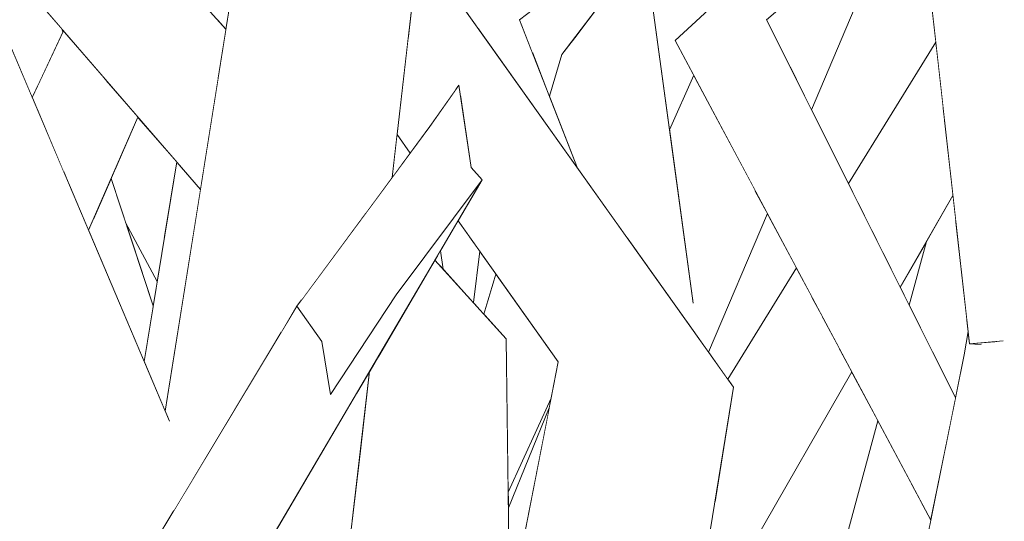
# Model space of a CAD drawing. Extents: x -289599 to -184549, y 66678 to 295474.
# Tile 523 of 656: x -250655 to -250585, y 71983 to 72019. Entities that reach past the tile are written whole.
import ezdxf

# ---------------------------------------------------------------- set-up
doc = ezdxf.new("R2010")
doc.units = 0
doc.header["$MEASUREMENT"] = 0
doc.linetypes.add('Wipeout_Contour', pattern=[1000, 0, -1000])
doc.layers.add('arch drzewa', color=8, linetype='Continuous')
doc.layers.add('Model drzwi', color=8, linetype='Continuous')
doc.layers.add('arch drzewa_Nr_Pióra__24', color=8, linetype='Continuous', lineweight=9)
doc.layers.add('arch drzewa_Nr_Pióra__4', color=8, linetype='Continuous', lineweight=9)

msp = doc.modelspace()

# ---------------------------------------------------------------- wipeouts: each hides what was drawn before it
at = {"color": 254, "linetype": 'Wipeout_Contour', "lineweight": 0, "ltscale": 767215.410583}
msp.add_wipeout([(-250640.376, 72019.41), (-250641.181, 72018.965), (-250640.556, 72018.274)], dxfattribs=at).dxf.layer = 'arch drzewa'
at = {"color": 254, "linetype": 'Wipeout_Contour', "lineweight": 0, "ltscale": 1022971.526414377}
msp.add_wipeout([(-250662.869, 71994.711), (-250666.606, 71992.986), (-250654.662, 71955.949), (-250654.092, 71958.482)], dxfattribs=at).dxf.layer = 'arch drzewa'
at = {"color": 254, "linetype": 'Wipeout_Contour', "lineweight": 0, "ltscale": 767160.064091}
msp.add_wipeout([(-250631.588, 71982.491), (-250630.275, 71993.817), (-250631.137, 71992.353)], dxfattribs=at).dxf.layer = 'arch drzewa'
at = {"color": 254, "linetype": 'Wipeout_Contour', "lineweight": 0, "ltscale": 1789945.243901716}
msp.add_wipeout([(-250610.612, 72024.21), (-250608.819, 72011.068), (-250607.076, 72014.968), (-250608.407, 72017.464), (-250604.237, 72021.32), (-250597.727, 72035.887), (-250607.491, 72028.308)], dxfattribs=at).dxf.layer = 'Model drzwi'
at = {"color": 254, "linetype": 'Wipeout_Contour', "lineweight": 0, "ltscale": 767214.803854}
msp.add_wipeout([(-250645.478, 72000.221), (-250647.733, 72004.452), (-250645.763, 71998.479)], dxfattribs=at).dxf.layer = 'Model drzwi'
at = {"color": 254, "linetype": 'Wipeout_Contour', "lineweight": 0, "ltscale": 767057.33335}
msp.add_wipeout([(-250592.305, 71999.813), (-250591.663, 71998.529), (-250590.428, 72003.086)], dxfattribs=at).dxf.layer = 'Model drzwi'
at = {"color": 254, "linetype": 'Wipeout_Contour', "lineweight": 0, "ltscale": 1534264.68632239}
msp.add_wipeout([(-250621.232, 72000.749), (-250622.093, 71997.881), (-250620.512, 71996.135), (-250620.357, 71985.165), (-250617.286, 71991.883), (-250616.78, 71994.472)], dxfattribs=at).dxf.layer = 'Model drzwi'
at = {"color": 254, "linetype": 'Wipeout_Contour', "lineweight": 0, "ltscale": 2045513.617685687}
msp.add_wipeout([(-250608.721, 71965.201), (-250598.677, 71972.659), (-250593.906, 71990.257), (-250595.776, 71993.765), (-250604.006, 71979.42), (-250604.095, 71979.419), (-250603.681, 71978.361), (-250607.261, 71974.143)], dxfattribs=at).dxf.layer = 'Model drzwi'

# ---------------------------------------------------------------- next in the draw order: wipeouts: each hides what was drawn before it
at = {"color": 254, "linetype": 'Wipeout_Contour', "lineweight": 0, "ltscale": 1022975.192303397}
msp.add_wipeout([(-250649.146, 72014.643), (-250651.794, 72007.204), (-250650.387, 72003.888), (-250646.851, 72011.988)], dxfattribs=at).dxf.layer = 'arch drzewa'
at = {"color": 254, "linetype": 'Wipeout_Contour', "lineweight": 0, "ltscale": 1022944.530268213}
msp.add_wipeout([(-250644.078, 72008.78), (-250646.411, 71994.516), (-250644.898, 71990.949), (-250642.377, 72006.812)], dxfattribs=at).dxf.layer = 'arch drzewa'
at = {"color": 254, "linetype": 'Wipeout_Contour', "lineweight": 0, "ltscale": 767218.83609}
msp.add_wipeout([(-250666.606, 71992.986), (-250655.906, 71950.425), (-250654.662, 71955.949)], dxfattribs=at).dxf.layer = 'arch drzewa'
at = {"color": 254, "linetype": 'Wipeout_Contour', "lineweight": 0, "ltscale": 1022886.226726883}
msp.add_wipeout([(-250637.23, 71982.002), (-250637.282, 71981.575), (-250631.588, 71982.491), (-250631.137, 71992.353)], dxfattribs=at).dxf.layer = 'arch drzewa'
at = {"color": 254, "linetype": 'Wipeout_Contour', "lineweight": 0, "ltscale": 1278467.711547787}
msp.add_wipeout([(-250598.656, 72012.512), (-250596.015, 72007.231), (-250589.764, 72017.349), (-250590.995, 72028.375), (-250592.446, 72027.117)], dxfattribs=at).dxf.layer = 'Model drzwi'
at = {"color": 254, "linetype": 'Wipeout_Contour', "lineweight": 0, "ltscale": 1022785.084561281}
msp.add_wipeout([(-250601.812, 72005.091), (-250606.027, 71995.18), (-250604.652, 71993.251), (-250599.74, 72001.202)], dxfattribs=at).dxf.layer = 'Model drzwi'

# ---------------------------------------------------------------- next in the draw order: wipeouts: each hides what was drawn before it
at = {"color": 254, "linetype": 'Wipeout_Contour', "lineweight": 0, "ltscale": 1022769.132964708}
msp.add_wipeout([(-250601.874, 72018.945), (-250608.407, 72017.464), (-250588.926, 71989.072), (-250588.351, 71991.907)], dxfattribs=at).dxf.layer = 'arch drzewa'
at = {"color": 254, "linetype": 'Wipeout_Contour', "lineweight": 0, "ltscale": 1022981.60369079}
msp.add_wipeout([(-250652.164, 72008.078), (-250651.794, 72007.204), (-250649.146, 72014.643), (-250649.26, 72014.775)], dxfattribs=at).dxf.layer = 'arch drzewa'

# ---------------------------------------------------------------- next in the draw order: wipeouts: each hides what was drawn before it
at = {"color": 254, "linetype": 'Wipeout_Contour', "lineweight": 0, "ltscale": 1022989.012982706}
msp.add_wipeout([(-250654.036, 72012.49), (-250652.164, 72008.078), (-250649.26, 72014.775), (-250652.132, 72018.097)], dxfattribs=at).dxf.layer = 'arch drzewa'
at = {"color": 254, "linetype": 'Wipeout_Contour', "lineweight": 0, "ltscale": 767066.632919}
msp.add_wipeout([(-250608.407, 72017.464), (-250590.124, 71983.16), (-250588.926, 71989.072)], dxfattribs=at).dxf.layer = 'arch drzewa'
at = {"color": 254, "linetype": 'Wipeout_Contour', "lineweight": 0, "ltscale": 1022958.64537984}
msp.add_wipeout([(-250648.769, 72007.593), (-250650.021, 72004.727), (-250646.345, 71994.923), (-250645.763, 71998.479)], dxfattribs=at).dxf.layer = 'arch drzewa'

# ---------------------------------------------------------------- next in the draw order: wipeouts: each hides what was drawn before it
at = {"color": 254, "linetype": 'Wipeout_Contour', "lineweight": 0, "ltscale": 1022799.857897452}
msp.add_wipeout([(-250591.521, 72033.081), (-250608.407, 72017.464), (-250601.874, 72018.945), (-250591.186, 72030.083)], dxfattribs=at).dxf.layer = 'arch drzewa'
at = {"color": 254, "linetype": 'Wipeout_Contour', "lineweight": 0, "ltscale": 1022996.9733072}
msp.add_wipeout([(-250654.412, 72013.376), (-250654.036, 72012.49), (-250652.132, 72018.097), (-250652.187, 72018.161)], dxfattribs=at).dxf.layer = 'arch drzewa'
at = {"color": 254, "linetype": 'Wipeout_Contour', "lineweight": 0, "ltscale": 1022958.306786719}
msp.add_wipeout([(-250650.021, 72004.727), (-250650.387, 72003.888), (-250646.411, 71994.516), (-250646.345, 71994.923)], dxfattribs=at).dxf.layer = 'arch drzewa'
at = {"color": 254, "linetype": 'Wipeout_Contour', "lineweight": 0, "ltscale": 2045415.270400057}
msp.add_wipeout([(-250591.107, 71952.187), (-250590.074, 71953.37), (-250583.229, 71998.572), (-250584.093, 71997.881), (-250585.048, 71995.969), (-250586.52, 71995.721), (-250586.775, 71995.737), (-250587.73, 71994.973)], dxfattribs=at).dxf.layer = 'arch drzewa'
at = {"color": 254, "linetype": 'Wipeout_Contour', "lineweight": 0, "ltscale": 1022776.70940983}
msp.add_wipeout([(-250613.629, 71950.103), (-250610.512, 71954.226), (-250604.237, 71992.668), (-250608.171, 71996.135)], dxfattribs=at).dxf.layer = 'arch drzewa'

# ---------------------------------------------------------------- next in the draw order: wipeouts: each hides what was drawn before it
at = {"color": 254, "linetype": 'Wipeout_Contour', "lineweight": 0, "ltscale": 1023004.058127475}
msp.add_wipeout([(-250652.298, 72018.289), (-250657.259, 72024.029), (-250653.777, 72014.742), (-250652.227, 72018.075)], dxfattribs=at).dxf.layer = 'arch drzewa'
at = {"color": 254, "linetype": 'Wipeout_Contour', "lineweight": 0, "ltscale": 767083.411287}
msp.add_wipeout([(-250615.294, 71947.9), (-250613.629, 71950.103), (-250608.171, 71996.135)], dxfattribs=at).dxf.layer = 'arch drzewa'
at = {"color": 254, "linetype": 'Wipeout_Contour', "lineweight": 0, "ltscale": 767025.751372}
msp.add_wipeout([(-250597.998, 71944.297), (-250591.107, 71952.187), (-250587.73, 71994.973)], dxfattribs=at).dxf.layer = 'arch drzewa'

# ---------------------------------------------------------------- next in the draw order: wipeouts: each hides what was drawn before it
at = {"color": 254, "linetype": 'Wipeout_Contour', "lineweight": 0, "ltscale": 1023012.317242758}
msp.add_wipeout([(-250658.478, 72025.439), (-250654.371, 72013.463), (-250653.777, 72014.742), (-250657.259, 72024.029)], dxfattribs=at).dxf.layer = 'arch drzewa'
at = {"color": 254, "linetype": 'Wipeout_Contour', "lineweight": 0, "ltscale": 767014.208137}
msp.add_wipeout([(-250583.229, 71998.572), (-250590.074, 71953.37), (-250584.783, 71959.429)], dxfattribs=at).dxf.layer = 'arch drzewa'
at = {"color": 254, "linetype": 'Wipeout_Contour', "lineweight": 0, "ltscale": 1278489.41432049}
msp.add_wipeout([(-250619.776, 71943.94), (-250619.749, 71942.007), (-250615.294, 71947.9), (-250608.171, 71996.135), (-250616.78, 71994.472)], dxfattribs=at).dxf.layer = 'arch drzewa'

# ---------------------------------------------------------------- next in the draw order: wipeouts: each hides what was drawn before it
at = {"color": 254, "linetype": 'Wipeout_Contour', "lineweight": 0, "ltscale": 1023016.937516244}
msp.add_wipeout([(-250660.543, 72027.828), (-250654.412, 72013.376), (-250654.371, 72013.463), (-250658.478, 72025.439)], dxfattribs=at).dxf.layer = 'arch drzewa'
at = {"color": 254, "linetype": 'Wipeout_Contour', "lineweight": 0, "ltscale": 1022721.516861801}
msp.add_wipeout([(-250587.73, 71994.973), (-250586.775, 71995.737), (-250587.354, 71995.772), (-250587.453, 71996.662)], dxfattribs=at).dxf.layer = 'arch drzewa'
at = {"color": 254, "linetype": 'Wipeout_Contour', "lineweight": 0, "ltscale": 767108.766367}
msp.add_wipeout([(-250616.78, 71994.472), (-250620.239, 71976.766), (-250619.776, 71943.94)], dxfattribs=at).dxf.layer = 'arch drzewa'
at = {"color": 254, "linetype": 'Wipeout_Contour', "lineweight": 0, "ltscale": 1022718.478558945}
msp.add_wipeout([(-250592.268, 71978.364), (-250590.666, 71980.484), (-250590.124, 71983.16), (-250590.783, 71984.398)], dxfattribs=at).dxf.layer = 'arch drzewa'

# ---------------------------------------------------------------- next in the draw order: wipeouts: each hides what was drawn before it
at = {"color": 254, "linetype": 'Wipeout_Contour', "lineweight": 0, "ltscale": 767074.133007}
msp.add_wipeout([(-250579.759, 71996.421), (-250588.263, 72049.354), (-250593.287, 72048.894)], dxfattribs=at).dxf.layer = 'arch drzewa'
at = {"color": 254, "linetype": 'Wipeout_Contour', "lineweight": 0, "ltscale": 767148.381339}
msp.add_wipeout([(-250626.747, 72024.256), (-250626.979, 72022.25), (-250604.237, 71992.668)], dxfattribs=at).dxf.layer = 'arch drzewa'
at = {"color": 254, "linetype": 'Wipeout_Contour', "lineweight": 0, "ltscale": 1022721.364793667}
msp.add_wipeout([(-250591.54, 71985.818), (-250592.948, 71977.465), (-250592.268, 71978.364), (-250590.783, 71984.398)], dxfattribs=at).dxf.layer = 'arch drzewa'

# ---------------------------------------------------------------- next in the draw order: wipeouts: each hides what was drawn before it
at = {"color": 254, "linetype": 'Wipeout_Contour', "lineweight": 0, "ltscale": 2045442.19683197}
msp.add_wipeout([(-250579.759, 71996.421), (-250593.287, 72048.894), (-250587.354, 71995.772), (-250585.048, 71995.969), (-250583.108, 71999.855), (-250583.037, 72000.087), (-250582.193, 71997.9), (-250581.738, 71996.252)], dxfattribs=at).dxf.layer = 'arch drzewa'
at = {"color": 254, "linetype": 'Wipeout_Contour', "lineweight": 0, "ltscale": 1022848.396170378}
msp.add_wipeout([(-250627.072, 72021.453), (-250608.171, 71996.135), (-250604.237, 71992.668), (-250626.979, 72022.25)], dxfattribs=at).dxf.layer = 'arch drzewa'

# ---------------------------------------------------------------- next in the draw order: wipeouts: each hides what was drawn before it
at = {"color": 254, "linetype": 'Wipeout_Contour', "lineweight": 0, "ltscale": 1022739.986155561}
msp.add_wipeout([(-250586.138, 72049.36), (-250588.263, 72049.354), (-250578.462, 71998.62), (-250578.389, 71998.747)], dxfattribs=at).dxf.layer = 'arch drzewa'
at = {"color": 254, "linetype": 'Wipeout_Contour', "lineweight": 0, "ltscale": 1022788.697336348}
msp.add_wipeout([(-250598.22, 72022.113), (-250600.154, 72015.506), (-250598.656, 72012.512), (-250592.446, 72027.117)], dxfattribs=at).dxf.layer = 'arch drzewa'
at = {"color": 254, "linetype": 'Wipeout_Contour', "lineweight": 0, "ltscale": 1534313.660059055}
msp.add_wipeout([(-250627.072, 72021.453), (-250627.503, 72017.729), (-250624.114, 72013.943), (-250623.884, 72014.27), (-250623.781, 72013.571), (-250608.171, 71996.135)], dxfattribs=at).dxf.layer = 'arch drzewa'
at = {"color": 254, "linetype": 'Wipeout_Contour', "lineweight": 0, "ltscale": 1022791.549588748}
msp.add_wipeout([(-250606.082, 71995.258), (-250606.027, 71995.18), (-250601.812, 72005.091), (-250602.71, 72006.776)], dxfattribs=at).dxf.layer = 'arch drzewa'
at = {"color": 254, "linetype": 'Wipeout_Contour', "lineweight": 0, "ltscale": 767038.27908}
msp.add_wipeout([(-250585.048, 71995.969), (-250587.354, 71995.772), (-250586.52, 71995.721)], dxfattribs=at).dxf.layer = 'arch drzewa'

# ---------------------------------------------------------------- next in the draw order: wipeouts: each hides what was drawn before it
at = {"color": 254, "linetype": 'Wipeout_Contour', "lineweight": 0, "ltscale": 1022717.118625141}
msp.add_wipeout([(-250578.462, 71998.62), (-250588.263, 72049.354), (-250579.759, 71996.421), (-250578.467, 71996.342)], dxfattribs=at).dxf.layer = 'arch drzewa'
at = {"color": 254, "linetype": 'Wipeout_Contour', "lineweight": 0, "ltscale": 767099.239603}
msp.add_wipeout([(-250601.874, 72018.945), (-250600.154, 72015.506), (-250598.22, 72022.113)], dxfattribs=at).dxf.layer = 'arch drzewa'
at = {"color": 254, "linetype": 'Wipeout_Contour', "lineweight": 0, "ltscale": 1278614.68903503}
msp.add_wipeout([(-250628.314, 72010.734), (-250627.374, 72009.408), (-250625.973, 72011.3), (-250624.114, 72013.943), (-250627.503, 72017.729)], dxfattribs=at).dxf.layer = 'arch drzewa'

# ---------------------------------------------------------------- next in the draw order: wipeouts: each hides what was drawn before it
at = {"color": 254, "linetype": 'Wipeout_Contour', "lineweight": 0, "ltscale": 1534281.325346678}
msp.add_wipeout([(-250623.944, 72004.573), (-250616.78, 71994.472), (-250608.171, 71996.135), (-250623.781, 72013.571), (-250623.015, 72008.38), (-250622.23, 72007.485)], dxfattribs=at).dxf.layer = 'arch drzewa'
at = {"color": 254, "linetype": 'Wipeout_Contour', "lineweight": 0, "ltscale": 1022746.923986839}
msp.add_wipeout([(-250593.529, 72002.261), (-250592.305, 71999.813), (-250588.539, 72006.379), (-250589.146, 72011.817)], dxfattribs=at).dxf.layer = 'arch drzewa'
at = {"color": 254, "linetype": 'Wipeout_Contour', "lineweight": 0, "ltscale": 1278404.223036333}
msp.add_wipeout([(-250587.551, 71997.535), (-250588.743, 71992.69), (-250588.351, 71991.907), (-250587.73, 71994.973), (-250587.453, 71996.662)], dxfattribs=at).dxf.layer = 'arch drzewa'

# ---------------------------------------------------------------- next in the draw order: wipeouts: each hides what was drawn before it
at = {"color": 254, "linetype": 'Wipeout_Contour', "lineweight": 0, "ltscale": 2045839.702265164}
msp.add_wipeout([(-250630.554, 72005.113), (-250628.671, 72007.656), (-250623.175, 72055.069), (-250628.243, 72055.645), (-250629.435, 72029.59), (-250628.909, 72030.96), (-250626.184, 72038.988), (-250629.701, 72023.755)], dxfattribs=at).dxf.layer = 'arch drzewa'
at = {"color": 254, "linetype": 'Wipeout_Contour', "lineweight": 0, "ltscale": 767146.086827}
msp.add_wipeout([(-250618.635, 72016.599), (-250617.414, 72013.478), (-250616.522, 72016.452)], dxfattribs=at).dxf.layer = 'arch drzewa'
at = {"color": 254, "linetype": 'Wipeout_Contour', "lineweight": 0, "ltscale": 1789906.996861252}
msp.add_wipeout([(-250608.819, 72011.068), (-250607.139, 71998.747), (-250607.28, 71998.62), (-250607.602, 71997.39), (-250606.082, 71995.258), (-250602.71, 72006.776), (-250607.076, 72014.968)], dxfattribs=at).dxf.layer = 'arch drzewa'
at = {"color": 254, "linetype": 'Wipeout_Contour', "lineweight": 0, "ltscale": 1022752.843432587}
msp.add_wipeout([(-250589.242, 72012.673), (-250594.33, 72003.862), (-250593.529, 72002.261), (-250589.146, 72011.817)], dxfattribs=at).dxf.layer = 'arch drzewa'

# ---------------------------------------------------------------- next in the draw order: linework, layer by layer
at = {"layer": 'arch drzewa_Nr_Pióra__24', "linetype": 'Continuous'}
for p in [(-250625.973, 72011.3), (-250623.015, 72008.38)]:
    msp.add_line(p, (-250623.884, 72014.27), dxfattribs=at)

# ---------------------------------------------------------------- next in the draw order: wipeouts: each hides what was drawn before it
at = {"color": 254, "linetype": 'Wipeout_Contour', "lineweight": 0, "ltscale": 2045840.507681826}
msp.add_wipeout([(-250628.243, 72055.645), (-250635.17, 71998.879), (-250630.554, 72005.113), (-250629.701, 72023.755), (-250629.932, 72022.754), (-250630.152, 72022.396), (-250631.665, 72022.869), (-250629.435, 72029.59)], dxfattribs=at).dxf.layer = 'arch drzewa'
at = {"color": 254, "linetype": 'Wipeout_Contour', "lineweight": 0, "ltscale": 767136.590238}
msp.add_wipeout([(-250616.522, 72016.452), (-250607.491, 72028.308), (-250610.679, 72025.833)], dxfattribs=at).dxf.layer = 'arch drzewa'
at = {"color": 254, "linetype": 'Wipeout_Contour', "lineweight": 0, "ltscale": 1022757.685967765}
msp.add_wipeout([(-250595.31, 72005.82), (-250594.33, 72003.862), (-250589.242, 72012.673), (-250589.728, 72017.032)], dxfattribs=at).dxf.layer = 'arch drzewa'
at = {"color": 254, "linetype": 'Wipeout_Contour', "lineweight": 0, "ltscale": 767068.803798}
msp.add_wipeout([(-250596.663, 71995.429), (-250604.006, 71979.42), (-250595.776, 71993.765)], dxfattribs=at).dxf.layer = 'arch drzewa'

# ---------------------------------------------------------------- next in the draw order: wipeouts: each hides what was drawn before it
at = {"color": 254, "linetype": 'Wipeout_Contour', "lineweight": 0, "ltscale": 1278661.992656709}
msp.add_wipeout([(-250636.61, 71996.584), (-250635.477, 71998.465), (-250635.17, 71998.879), (-250628.243, 72055.645), (-250633.949, 72056.03)], dxfattribs=at).dxf.layer = 'arch drzewa'
at = {"color": 254, "linetype": 'Wipeout_Contour', "lineweight": 0, "ltscale": 1022860.847556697}
msp.add_wipeout([(-250610.679, 72025.833), (-250619.552, 72018.945), (-250618.635, 72016.599), (-250616.522, 72016.452)], dxfattribs=at).dxf.layer = 'arch drzewa'
at = {"color": 254, "linetype": 'Wipeout_Contour', "lineweight": 0, "ltscale": 1022762.394636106}
msp.add_wipeout([(-250596.015, 72007.231), (-250595.31, 72005.82), (-250589.728, 72017.032), (-250589.764, 72017.349)], dxfattribs=at).dxf.layer = 'arch drzewa'
at = {"color": 254, "linetype": 'Wipeout_Contour', "lineweight": 0, "ltscale": 1022729.083559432}
msp.add_wipeout([(-250589.969, 71995.141), (-250588.743, 71992.69), (-250587.551, 71997.535), (-250588.354, 72004.723)], dxfattribs=at).dxf.layer = 'arch drzewa'
at = {"color": 254, "linetype": 'Wipeout_Contour', "lineweight": 0, "ltscale": 2045534.035860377}
msp.add_wipeout([(-250605.593, 71984.362), (-250606.356, 71979.686), (-250605.078, 71980.722), (-250604.754, 71981.105), (-250604.095, 71979.419), (-250604.006, 71979.42), (-250596.663, 71995.429), (-250597.881, 71997.715)], dxfattribs=at).dxf.layer = 'arch drzewa'

# ---------------------------------------------------------------- next in the draw order: linework, layer by layer
at = {"layer": 'arch drzewa_Nr_Pióra__4', "linetype": 'Continuous'}
for p, q in [((-250596.015, 72007.231), (-250589.764, 72017.349)), ((-250587.73, 71994.973), (-250587.453, 71996.662)), ((-250584.939, 71995.978), (-250587.354, 71995.772)), ((-250587.354, 71995.772), (-250586.51, 71995.721))]:
    msp.add_line(p, q, dxfattribs=at)

# ---------------------------------------------------------------- next in the draw order: wipeouts: each hides what was drawn before it
at = {"color": 254, "linetype": 'Wipeout_Contour', "lineweight": 0, "ltscale": 767202.071725}
msp.add_wipeout([(-250633.949, 72056.03), (-250644.298, 71983.823), (-250636.61, 71996.584)], dxfattribs=at).dxf.layer = 'arch drzewa'
at = {"color": 254, "linetype": 'Wipeout_Contour', "lineweight": 0, "ltscale": 1022840.615492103}
msp.add_wipeout([(-250613.931, 72019.853), (-250615.38, 72017.952), (-250612.581, 72004.377), (-250611.82, 72003.309)], dxfattribs=at).dxf.layer = 'arch drzewa'
at = {"color": 254, "linetype": 'Wipeout_Contour', "lineweight": 0, "ltscale": 1278423.419208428}
msp.add_wipeout([(-250590.428, 72003.086), (-250591.663, 71998.529), (-250589.969, 71995.141), (-250588.354, 72004.723), (-250588.539, 72006.379)], dxfattribs=at).dxf.layer = 'arch drzewa'
at = {"color": 254, "linetype": 'Wipeout_Contour', "lineweight": 0, "ltscale": 1022771.990482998}
msp.add_wipeout([(-250605.593, 71984.362), (-250597.881, 71997.715), (-250598.638, 71999.135), (-250605.398, 71985.555)], dxfattribs=at).dxf.layer = 'arch drzewa'

# ---------------------------------------------------------------- next in the draw order: linework, layer by layer
at = {"layer": 'arch drzewa_Nr_Pióra__4', "linetype": 'Continuous'}
for p, q in [((-250592.305, 71999.813), (-250588.539, 72006.379)), ((-250591.663, 71998.529), (-250590.428, 72003.086))]:
    msp.add_line(p, q, dxfattribs=at)

# ---------------------------------------------------------------- next in the draw order: wipeouts: each hides what was drawn before it
at = {"color": 254, "linetype": 'Wipeout_Contour', "lineweight": 0, "ltscale": 1790165.416708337}
msp.add_wipeout([(-250644.329, 71983.771), (-250644.298, 71983.823), (-250633.949, 72056.03), (-250634.587, 72055.839), (-250637.679, 72032.965), (-250638.782, 72023.34), (-250639.021, 72023.036)], dxfattribs=at).dxf.layer = 'arch drzewa'
at = {"color": 254, "linetype": 'Wipeout_Contour', "lineweight": 0, "ltscale": 1022824.428361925}
msp.add_wipeout([(-250610.612, 72024.21), (-250612.126, 72022.222), (-250607.28, 71998.62), (-250607.139, 71998.747)], dxfattribs=at).dxf.layer = 'arch drzewa'
at = {"color": 254, "linetype": 'Wipeout_Contour', "lineweight": 0, "ltscale": 1278561.034172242}
msp.add_wipeout([(-250616.522, 72016.452), (-250617.414, 72013.478), (-250615.405, 72008.341), (-250612.581, 72004.377), (-250615.38, 72017.952)], dxfattribs=at).dxf.layer = 'arch drzewa'
at = {"color": 254, "linetype": 'Wipeout_Contour', "lineweight": 0, "ltscale": 1278472.081637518}
msp.add_wipeout([(-250604.237, 71992.668), (-250605.398, 71985.555), (-250598.638, 71999.135), (-250599.74, 72001.202), (-250604.652, 71993.251)], dxfattribs=at).dxf.layer = 'arch drzewa'

# ---------------------------------------------------------------- next in the draw order: linework, layer by layer
at = {"layer": 'arch drzewa_Nr_Pióra__4', "linetype": 'Continuous'}
for p, q in [((-250606.027, 71995.18), (-250601.812, 72005.091)), ((-250604.652, 71993.251), (-250599.74, 72001.202)), ((-250610.512, 71954.226), (-250604.237, 71992.668))]:
    msp.add_line(p, q, dxfattribs=at)

# ---------------------------------------------------------------- next in the draw order: wipeouts: each hides what was drawn before it
at = {"color": 254, "linetype": 'Wipeout_Contour', "lineweight": 0, "ltscale": 2301601.173454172}
msp.add_wipeout([(-250646.193, 71982.799), (-250646.469, 71981.06), (-250645.995, 71981.006), (-250644.329, 71983.771), (-250639.021, 72023.036), (-250639.869, 72022.597), (-250644.898, 71990.949), (-250644.598, 71990.242), (-250645.758, 71985.132)], dxfattribs=at).dxf.layer = 'arch drzewa'
at = {"color": 254, "linetype": 'Wipeout_Contour', "lineweight": 0, "ltscale": 1278532.027418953}
msp.add_wipeout([(-250613.931, 72019.853), (-250611.82, 72003.309), (-250607.602, 71997.39), (-250607.28, 71998.62), (-250612.126, 72022.222)], dxfattribs=at).dxf.layer = 'arch drzewa'
at = {"color": 254, "linetype": 'Wipeout_Contour', "lineweight": 0, "ltscale": 767150.323903}
msp.add_wipeout([(-250619.552, 72018.945), (-250622.53, 72018.338), (-250615.405, 72008.341)], dxfattribs=at).dxf.layer = 'arch drzewa'
at = {"color": 254, "linetype": 'Wipeout_Contour', "lineweight": 0, "ltscale": 1278412.837655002}
msp.add_wipeout([(-250593.906, 71990.257), (-250598.677, 71972.659), (-250596.894, 71972.243), (-250592.948, 71977.465), (-250591.54, 71985.818)], dxfattribs=at).dxf.layer = 'arch drzewa'

# ---------------------------------------------------------------- next in the draw order: linework, layer by layer
at = {"layer": 'arch drzewa_Nr_Pióra__4', "linetype": 'Continuous'}
for p, q in [((-250590.124, 71983.16), (-250608.407, 72017.464)), ((-250617.414, 72013.478), (-250616.522, 72016.452)), ((-250608.819, 72011.068), (-250607.076, 72014.968)), ((-250597.998, 71944.297), (-250587.73, 71994.973)), ((-250604.006, 71979.42), (-250595.776, 71993.765)), ((-250598.677, 71972.659), (-250593.906, 71990.257))]:
    msp.add_line(p, q, dxfattribs=at)

# ---------------------------------------------------------------- next in the draw order: wipeouts: each hides what was drawn before it
at = {"color": 254, "linetype": 'Wipeout_Contour', "lineweight": 0, "ltscale": 2301885.460995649}
msp.add_wipeout([(-250672.637, 72052.73), (-250668.688, 72047.001), (-250668.659, 72046.961), (-250668.007, 72046.012), (-250665.035, 72038.418), (-250663.679, 72035.221), (-250641.11, 72014.786), (-250640.556, 72018.274), (-250672.081, 72053.096)], dxfattribs=at).dxf.layer = 'arch drzewa'
at = {"color": 254, "linetype": 'Wipeout_Contour', "lineweight": 0, "ltscale": 1278563.146745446}
msp.add_wipeout([(-250592.911, 72045.532), (-250623.73, 72020.022), (-250622.53, 72018.338), (-250619.552, 72018.945), (-250592.734, 72043.941)], dxfattribs=at).dxf.layer = 'arch drzewa'
at = {"color": 254, "linetype": 'Wipeout_Contour', "lineweight": 0, "ltscale": 767164.235255}
msp.add_wipeout([(-250628.367, 71999.264), (-250643.216, 71971.832), (-250622.23, 72007.485)], dxfattribs=at).dxf.layer = 'arch drzewa'

# ---------------------------------------------------------------- next in the draw order: linework, layer by layer
at = {"layer": 'arch drzewa_Nr_Pióra__24', "linetype": 'Continuous'}
msp.add_line((-250622.23, 72007.485), (-250623.015, 72008.38), dxfattribs=at)
at = {"layer": 'arch drzewa_Nr_Pióra__4', "linetype": 'Continuous'}
for p, q in [((-250587.354, 71995.772), (-250593.287, 72048.894)), ((-250619.552, 72018.945), (-250592.304, 72040.096)), ((-250608.407, 72017.464), (-250591.521, 72033.081)), ((-250616.522, 72016.452), (-250607.491, 72028.308)), ((-250601.874, 72018.945), (-250590.995, 72028.375)), ((-250598.656, 72012.512), (-250592.446, 72027.117)), ((-250607.13, 71998.685), (-250610.612, 72024.21)), ((-250615.405, 72008.341), (-250619.552, 72018.945)), ((-250588.351, 71991.907), (-250601.874, 72018.945))]:
    msp.add_line(p, q, dxfattribs=at)

# ---------------------------------------------------------------- next in the draw order: wipeouts: each hides what was drawn before it
at = {"color": 254, "linetype": 'Wipeout_Contour', "lineweight": 0, "ltscale": 1022999.073699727}
msp.add_wipeout([(-250663.679, 72035.221), (-250660.543, 72027.828), (-250642.377, 72006.812), (-250641.11, 72014.786)], dxfattribs=at).dxf.layer = 'arch drzewa'
at = {"color": 254, "linetype": 'Wipeout_Contour', "lineweight": 0, "ltscale": 767170.528381}
msp.add_wipeout([(-250628.671, 72007.656), (-250627.976, 72008.594), (-250628.317, 72010.713)], dxfattribs=at).dxf.layer = 'arch drzewa'
at = {"color": 254, "linetype": 'Wipeout_Contour', "lineweight": 0, "ltscale": 1022896.754045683}
msp.add_wipeout([(-250633.074, 71992.152), (-250644.558, 71972.216), (-250643.216, 71971.832), (-250628.367, 71999.264)], dxfattribs=at).dxf.layer = 'arch drzewa'

# ---------------------------------------------------------------- next in the draw order: wipeouts: each hides what was drawn before it
at = {"color": 254, "linetype": 'Wipeout_Contour', "lineweight": 0, "ltscale": 1022893.462937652}
msp.add_wipeout([(-250628.314, 72010.734), (-250628.317, 72010.713), (-250627.976, 72008.594), (-250627.374, 72009.408)], dxfattribs=at).dxf.layer = 'arch drzewa'
at = {"color": 254, "linetype": 'Wipeout_Contour', "lineweight": 0, "ltscale": 1534276.02436632}
msp.add_wipeout([(-250630.904, 71988.393), (-250628.426, 71969.716), (-250619.639, 71934.221), (-250620.512, 71996.135), (-250629.715, 71994.768), (-250630.275, 71993.817)], dxfattribs=at).dxf.layer = 'arch drzewa'
at = {"color": 254, "linetype": 'Wipeout_Contour', "lineweight": 0, "ltscale": 767175.451277}
msp.add_wipeout([(-250633.692, 71995.947), (-250644.558, 71972.216), (-250633.074, 71992.152)], dxfattribs=at).dxf.layer = 'arch drzewa'

# ---------------------------------------------------------------- next in the draw order: linework, layer by layer
at = {"layer": 'arch drzewa_Nr_Pióra__4', "linetype": 'Continuous'}
for p, q in [((-250628.671, 72007.656), (-250623.175, 72055.069)), ((-250627.374, 72009.408), (-250628.314, 72010.734))]:
    msp.add_line(p, q, dxfattribs=at)

# ---------------------------------------------------------------- next in the draw order: wipeouts: each hides what was drawn before it
at = {"color": 254, "linetype": 'Wipeout_Contour', "lineweight": 0, "ltscale": 767149.372033}
msp.add_wipeout([(-250625.991, 72001.096), (-250620.512, 71996.135), (-250625.602, 72001.757)], dxfattribs=at).dxf.layer = 'arch drzewa'
at = {"color": 254, "linetype": 'Wipeout_Contour', "lineweight": 0, "ltscale": 1022913.124250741}
msp.add_wipeout([(-250635.477, 71998.465), (-250650.825, 71972.988), (-250644.558, 71972.216), (-250633.692, 71995.947)], dxfattribs=at).dxf.layer = 'arch drzewa'
at = {"color": 254, "linetype": 'Wipeout_Contour', "lineweight": 0, "ltscale": 1022832.075847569}
msp.add_wipeout([(-250617.286, 71991.883), (-250620.357, 71985.165), (-250620.341, 71984.041), (-250617.422, 71991.186)], dxfattribs=at).dxf.layer = 'arch drzewa'
at = {"color": 254, "linetype": 'Wipeout_Contour', "lineweight": 0, "ltscale": 767149.186336}
msp.add_wipeout([(-250630.904, 71988.393), (-250631.588, 71982.491), (-250628.426, 71969.716)], dxfattribs=at).dxf.layer = 'arch drzewa'

# ---------------------------------------------------------------- next in the draw order: linework, layer by layer
at = {"layer": 'arch drzewa_Nr_Pióra__24', "linetype": 'Continuous'}
for p, q in [((-250633.692, 71995.947), (-250635.477, 71998.465)), ((-250633.074, 71992.152), (-250633.692, 71995.947))]:
    msp.add_line(p, q, dxfattribs=at)
at = {"layer": 'arch drzewa_Nr_Pióra__4', "linetype": 'Continuous'}
msp.add_line((-250631.588, 71982.491), (-250630.275, 71993.817), dxfattribs=at)

# ---------------------------------------------------------------- next in the draw order: wipeouts: each hides what was drawn before it
at = {"color": 254, "linetype": 'Wipeout_Contour', "lineweight": 0, "ltscale": 1023021.530705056}
msp.add_wipeout([(-250644.598, 71990.242), (-250668.659, 72046.961), (-250678.068, 72044.212), (-250645.758, 71985.132)], dxfattribs=at).dxf.layer = 'arch drzewa'
at = {"color": 254, "linetype": 'Wipeout_Contour', "lineweight": 0, "ltscale": 767151.219881}
msp.add_wipeout([(-250629.715, 71994.768), (-250620.512, 71996.135), (-250625.991, 72001.096)], dxfattribs=at).dxf.layer = 'arch drzewa'
at = {"color": 254, "linetype": 'Wipeout_Contour', "lineweight": 0, "ltscale": 767121.212398}
msp.add_wipeout([(-250617.422, 71991.186), (-250620.341, 71984.042), (-250620.239, 71976.766)], dxfattribs=at).dxf.layer = 'arch drzewa'

# ---------------------------------------------------------------- next in the draw order: linework, layer by layer
at = {"layer": 'arch drzewa_Nr_Pióra__24', "linetype": 'Continuous'}
for p, q in [((-250635.477, 71998.465), (-250625.973, 72011.3)), ((-250633.074, 71992.152), (-250628.367, 71999.264))]:
    msp.add_line(p, q, dxfattribs=at)
at = {"layer": 'arch drzewa_Nr_Pióra__4', "linetype": 'Continuous'}
for p, q in [((-250619.639, 71934.221), (-250620.512, 71996.135)), ((-250620.239, 71976.766), (-250616.78, 71994.472)), ((-250620.357, 71985.165), (-250617.286, 71991.883)), ((-250620.341, 71984.042), (-250617.422, 71991.186))]:
    msp.add_line(p, q, dxfattribs=at)

# ---------------------------------------------------------------- next in the draw order: wipeouts: each hides what was drawn before it
at = {"color": 254, "linetype": 'Wipeout_Contour', "lineweight": 0, "ltscale": 1790179.331915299}
msp.add_wipeout([(-250678.068, 72044.212), (-250651.472, 71970.115), (-250650.825, 71972.988), (-250646.362, 71980.396), (-250646.469, 71981.06), (-250646.193, 71982.799), (-250645.758, 71985.132)], dxfattribs=at).dxf.layer = 'arch drzewa'
at = {"color": 254, "linetype": 'Wipeout_Contour', "lineweight": 0, "ltscale": 1022859.05855994}
msp.add_wipeout([(-250622.847, 71998.714), (-250622.093, 71997.881), (-250621.232, 72000.749), (-250622.395, 72002.389)], dxfattribs=at).dxf.layer = 'arch drzewa'

# ---------------------------------------------------------------- next in the draw order: linework, layer by layer
at = {"layer": 'arch drzewa_Nr_Pióra__4', "linetype": 'Continuous'}
msp.add_line((-250650.825, 71972.988), (-250635.477, 71998.465), dxfattribs=at)

# ---------------------------------------------------------------- next in the draw order: wipeouts: each hides what was drawn before it
at = {"color": 254, "linetype": 'Wipeout_Contour', "lineweight": 0, "ltscale": 767247.441573}
msp.add_wipeout([(-250652.187, 72018.161), (-250652.298, 72018.289), (-250652.227, 72018.075)], dxfattribs=at).dxf.layer = 'arch drzewa'
at = {"color": 254, "linetype": 'Wipeout_Contour', "lineweight": 0, "ltscale": 1022960.762611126}
msp.add_wipeout([(-250646.851, 72011.988), (-250648.43, 72008.372), (-250644.97, 72003.329), (-250644.078, 72008.78)], dxfattribs=at).dxf.layer = 'arch drzewa'
at = {"color": 254, "linetype": 'Wipeout_Contour', "lineweight": 0, "ltscale": 1022863.074335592}
msp.add_wipeout([(-250623.147, 72003.448), (-250623.247, 71999.156), (-250622.847, 71998.714), (-250622.395, 72002.389)], dxfattribs=at).dxf.layer = 'arch drzewa'

# ---------------------------------------------------------------- next in the draw order: linework, layer by layer
at = {"layer": 'arch drzewa_Nr_Pióra__4', "linetype": 'Continuous'}
for p, q in [((-250640.556, 72018.274), (-250672.081, 72053.096)), ((-250654.412, 72013.376), (-250652.187, 72018.161)), ((-250652.227, 72018.075), (-250652.298, 72018.289)), ((-250622.093, 71997.881), (-250621.232, 72000.749))]:
    msp.add_line(p, q, dxfattribs=at)

# ---------------------------------------------------------------- next in the draw order: wipeouts: each hides what was drawn before it
at = {"color": 254, "linetype": 'Wipeout_Contour', "lineweight": 0, "ltscale": 1278700.078420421}
msp.add_wipeout([(-250648.43, 72008.372), (-250648.769, 72007.593), (-250647.733, 72004.452), (-250645.478, 72000.221), (-250644.97, 72003.329)], dxfattribs=at).dxf.layer = 'arch drzewa'
at = {"color": 254, "linetype": 'Wipeout_Contour', "lineweight": 0, "ltscale": 1278587.220776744}
msp.add_wipeout([(-250625.212, 72002.418), (-250625.011, 72001.104), (-250623.247, 71999.156), (-250623.147, 72003.448), (-250623.944, 72004.573)], dxfattribs=at).dxf.layer = 'arch drzewa'

# ---------------------------------------------------------------- next in the draw order: linework, layer by layer
at = {"layer": 'arch drzewa_Nr_Pióra__4', "linetype": 'Continuous'}
for p, q in [((-250644.594, 71990.233), (-250668.659, 72046.961)), ((-250642.377, 72006.812), (-250660.543, 72027.828)), ((-250644.898, 71990.949), (-250639.869, 72022.6)), ((-250650.387, 72003.888), (-250646.851, 72011.988)), ((-250646.411, 71994.516), (-250644.078, 72008.78)), ((-250645.763, 71998.479), (-250648.769, 72007.593)), ((-250616.78, 71994.472), (-250623.944, 72004.573)), ((-250645.478, 72000.221), (-250647.733, 72004.452)), ((-250622.847, 71998.714), (-250622.395, 72002.389))]:
    msp.add_line(p, q, dxfattribs=at)

# ---------------------------------------------------------------- next in the draw order: wipeouts: each hides what was drawn before it
at = {"color": 254, "linetype": 'Wipeout_Contour', "lineweight": 0, "ltscale": 1022873.153990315}
msp.add_wipeout([(-250625.397, 72002.106), (-250625.255, 72001.374), (-250625.011, 72001.104), (-250625.212, 72002.418)], dxfattribs=at).dxf.layer = 'arch drzewa'

# ---------------------------------------------------------------- next in the draw order: wipeouts: each hides what was drawn before it
at = {"color": 254, "linetype": 'Wipeout_Contour', "lineweight": 0, "ltscale": 767155.64154}
msp.add_wipeout([(-250625.397, 72002.106), (-250625.602, 72001.757), (-250625.255, 72001.374)], dxfattribs=at).dxf.layer = 'arch drzewa'

# ---------------------------------------------------------------- next in the draw order: linework, layer by layer
at = {"layer": 'arch drzewa_Nr_Pióra__24', "linetype": 'Continuous'}
msp.add_line((-250628.367, 71999.264), (-250622.23, 72007.485), dxfattribs=at)
at = {"layer": 'arch drzewa_Nr_Pióra__4', "linetype": 'Continuous'}
for p, q in [((-250604.237, 71992.668), (-250626.747, 72024.256)), ((-250643.216, 71971.832), (-250622.23, 72007.485)), ((-250625.011, 72001.104), (-250625.212, 72002.418)), ((-250620.512, 71996.135), (-250625.602, 72001.757))]:
    msp.add_line(p, q, dxfattribs=at)

doc.saveas('drawing.dxf')
